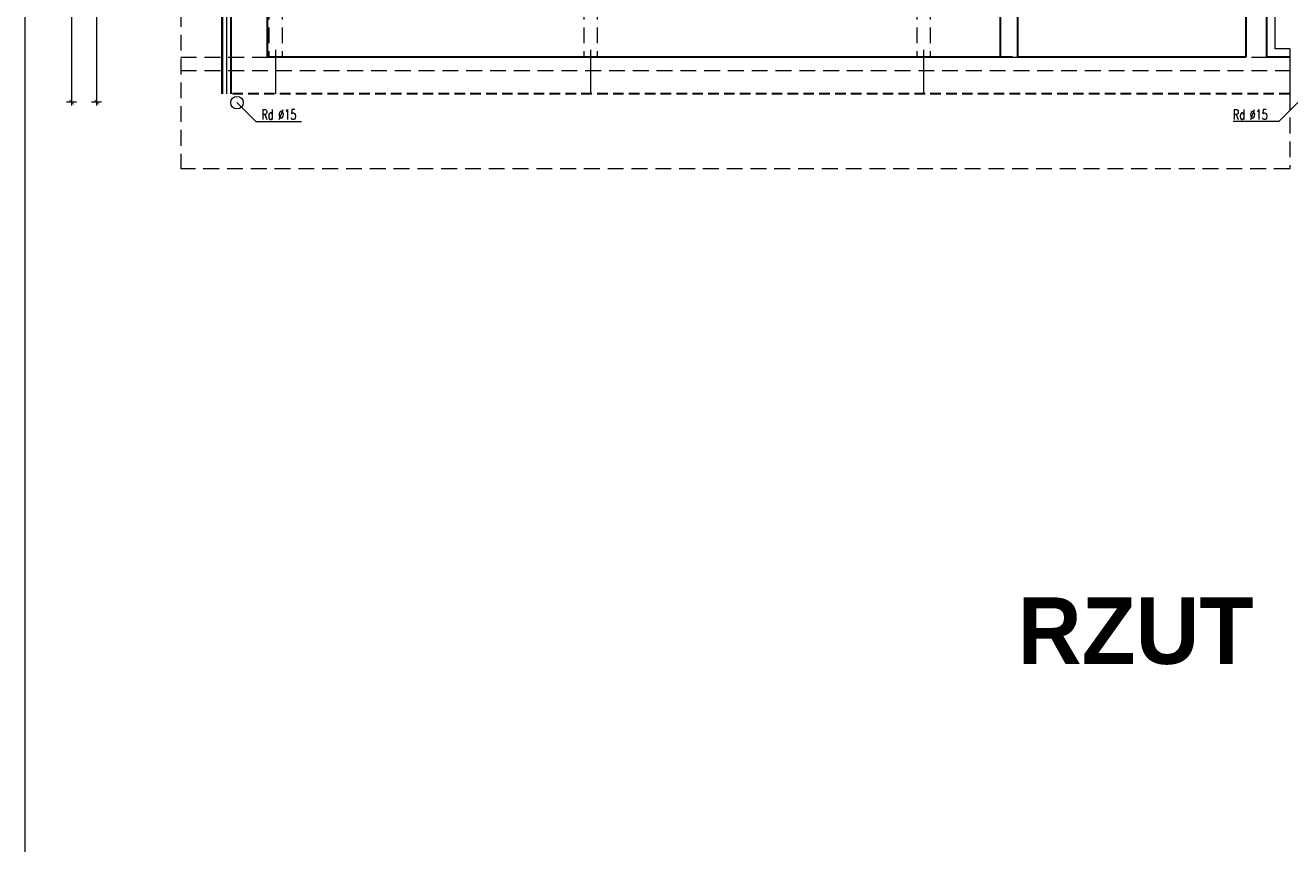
# Model space of a CAD drawing. Header units: millimetres. Extents: x 15214 to 140083, y -437840 to -79279.
# Tile 730 of 741: x 84699 to 86218, y -196533 to -195549. Entities that reach past the tile are written whole.
import ezdxf

# ---------------------------------------------------------------- set-up
doc = ezdxf.new("R2010")
doc.units = ezdxf.units.MM
doc.linetypes.add('DASHDOT', pattern=[25.4, 12.7, -6.35, 0, -6.35])
doc.linetypes.add('HIDDEN', pattern=[9.525, 6.35, -3.175])
doc.layers.get('0').update_dxf_attribs({"lineweight": 0})
for name, color, linetype, lineweight in [('! posadzki', 7, 'Continuous', 0), ('! tynk', 21, 'Continuous', 0), ('A_wymiary', 7, 'Continuous', 5), ('Istn-cienka', 4, 'Continuous', 9), ('Istn-sciany', 3, 'Continuous', 30), ('Istn-widok', 1, 'Continuous', 15), ('Ocieplenie', 4, 'ZIGZAG', 5), ('Opis', 8, 'Continuous', 13), ('Osie', 1, 'DASHDOT', 13)]:
    doc.layers.add(name, color=color, linetype=linetype, lineweight=lineweight)
doc.layers.add('Powierzchnia', color=140, linetype='Continuous', lineweight=5, plot=False)
doc.styles.add('ARCHETYP', font='romans.shx', dxfattribs={"height": 15})
doc.styles.add('SIMPLEX', font='simplex.shx', dxfattribs={"width": 0.77})
doc.styles.add('STYLE10', font='arialbd.ttf')
doc.linetypes.add('ZIGZAG', pattern='A,0.00254,-5.08,[131,ltypeshp.shx,S=5.08,R=0,X=-5.08,Y=0],-10.16,[131,ltypeshp.shx,S=5.08,R=180,X=5.08,Y=0],-5.08', length=20.32254)
doc.dimstyles.new('OL PB 100', dxfattribs={"dimscale": 4, "dimtxt": 2.5, "dimasz": 0.1, "dimexe": 10, "dimexo": 10, "dimgap": 0.5, "dimtad": 1, "dimdec": 1, "dimrnd": 0.5, "dimzin": 9, "dimdsep": 46, "dimtxsty": 'SIMPLEX', "dimblk": 'thick_MSz', "dimcen": 0.05, "dimdle": 8, "dimse1": 1, "dimse2": 1, "dimclrd": 256, "dimclre": 256, "dimclrt": 3, "dimadec": 1, "dimazin": 2, "dimtfac": 1, "dimtdec": 1, "dimtix": 1, "dimtofl": 0, "dimtmove": 2, "dimatfit": 3, "dimldrblk": 'thick_MSz', "dimfxl": 10, "dimfxlon": 1, "dimtolj": 1, "dimlwd": -1, "dimlwe": -1, "dimarcsym": 0})

# ---------------------------------------------------------------- blocks, each defined once
blk = doc.blocks.new('thick_MSz')
for p, q in [((-10, 0), (10, 0)), ((0, 15), (0, -15))]:
    blk.add_line(p, q)
at = {"const_width": 2, "elevation": 2}
blk.add_lwpolyline([(-7.1, -7.1), (7.1, 7.1)], dxfattribs=at)
blk = doc.blocks.new('*D1240')
at = {"layer": 'A_wymiary', "transparency": 16777216}
blk.add_line((84754.3, -194297), (84754.3, -195641.1), dxfattribs=at)
at = {"layer": 'DEFPOINTS', "color": 0, "transparency": 16777216}
for p in [(84934.3, -194296.6), (84754.3, -195641.5), (84934.3, -195641.5)]:
    blk.add_point(p, dxfattribs=at)
at = {"layer": 'A_wymiary', "transparency": 16777216, "xscale": 0.4, "yscale": 0.4, "zscale": 0.4}
for p, rotation in [((84754.3, -194296.6), 90), ((84754.3, -195641.5), 270)]:
    blk.add_blockref('thick_MSz', p, dxfattribs=dict(at, rotation=rotation))
at = {"layer": 'A_wymiary', "color": 3, "transparency": 16777216, "insert": (84747.3, -194969), "char_height": 10, "attachment_point": 5, "rotation": 90, "style": 'SIMPLEX'}
blk.add_mtext('\\A1;1345', dxfattribs=at)
blk = doc.blocks.new('*D1245')
at = {"layer": 'A_wymiary', "transparency": 16777216}
blk.add_line((84784.3, -195154), (84784.3, -195641.1), dxfattribs=at)
at = {"layer": 'DEFPOINTS', "color": 0, "transparency": 16777216}
for p in [(84934.3, -195153.6), (84784.3, -195641.5), (84934.3, -195641.5)]:
    blk.add_point(p, dxfattribs=at)
at = {"layer": 'A_wymiary', "transparency": 16777216, "xscale": 0.4, "yscale": 0.4, "zscale": 0.4}
for p, rotation in [((84784.3, -195153.6), 90), ((84784.3, -195641.5), 270)]:
    blk.add_blockref('thick_MSz', p, dxfattribs=dict(at, rotation=rotation))
at = {"layer": 'A_wymiary', "color": 3, "transparency": 16777216, "insert": (84777.3, -195397.5), "char_height": 10, "attachment_point": 5, "rotation": 90, "style": 'SIMPLEX'}
blk.add_mtext('\\A1;488', dxfattribs=at)

msp = doc.modelspace()

# ---------------------------------------------------------------- linework, layer by layer
at = {"layer": '! posadzki'}
msp.add_lwpolyline([(84698.63789, -193590.2672), (91276.88542, -193590.2672), (91276.88542, -199941.57368), (84698.63789, -199941.57368)], close=True, dxfattribs=at)
at = {"layer": '! tynk'}
for p, q in [((84934.2792, -195153.5883), (84934.2792, -195631.5883)), ((84935.2792, -195153.5883), (84935.2792, -195631.5883))]:
    msp.add_line(p, q, dxfattribs=at)
at = {"layer": 'Istn-cienka', "linetype": 'HIDDEN', "ltscale": 3}
for p, q in [((84991.2792, -194351.5883), (84991.2792, -195587.5883)), ((85007.2792, -194351.5883), (85007.2792, -195587.5883)), ((85369.2792, -194351.5883), (85369.2792, -195587.5883)), ((85385.2792, -194351.5883), (85385.2792, -195587.5883)), ((85769.2792, -194351.5883), (85769.2792, -195587.5883)), ((85785.2792, -194351.5883), (85785.2792, -195587.5883)), ((84885.2792, -195587.5883), (86217.2792, -195587.5883)), ((84885.2792, -195603.5883), (86217.2792, -195603.5883))]:
    msp.add_line(p, q, dxfattribs=at)
at = {"layer": 'Istn-sciany'}
for p, q in [((86164.2792, -194811.5883), (86164.2792, -195587.5883)), ((86189.2792, -194811.5883), (86189.2792, -195587.5883)), ((85869.2792, -195079.5883), (85869.2792, -195587.5883)), ((85890.2792, -195079.5883), (85890.2792, -195587.5883)), ((84945.2792, -195153.5883), (84945.2792, -195631.5883)), ((84989.2792, -195158.5883), (84989.2792, -195587.5883))]:
    msp.add_line(p, q, dxfattribs=at)
for points in [[(85884.2792, -195587.5883), (84989.2792, -195587.5883)], [(86164.2792, -195587.5883), (85890.2792, -195587.5883)], [(86217.2792, -195587.5883), (86189.2792, -195587.5883)]]:
    msp.add_lwpolyline(points, dxfattribs=at)
at = {"layer": 'Istn-sciany', "linetype": 'HIDDEN', "ltscale": 2}
msp.add_lwpolyline([(86217.2792, -195631.5883), (84945.2792, -195631.5883)], dxfattribs=at)
at = {"layer": 'Istn-widok', "linetype": 'HIDDEN', "ltscale": 3}
msp.add_line((84885.2792, -194217.5883), (84885.2792, -195721.5883), dxfattribs=at)
at = {"layer": 'Istn-widok'}
msp.add_line((86217.2792, -195577.5883), (86217.2792, -195631.5883), dxfattribs=at)
for points in [[(86199.2792, -194361.5883), (86199.2792, -195577.5883)], [(86217.2792, -195577.5883), (86199.2792, -195577.5883)], [(85884.2792, -195587.5883), (85890.2792, -195587.5883)]]:
    msp.add_lwpolyline(points, dxfattribs=at)
at = {"layer": 'Istn-widok', "linetype": 'HIDDEN', "ltscale": 3}
for points in [[(86217.2792, -195631.5883), (86217.2792, -195721.5883)], [(86217.2792, -195721.5883), (84885.2792, -195721.5883)]]:
    msp.add_lwpolyline(points, dxfattribs=at)
at = {"layer": 'Istn-widok'}
msp.add_circle((84952.7792, -195642.0883), 7.5, dxfattribs=at)
at = {"layer": 'Ocieplenie', "linetype": 'ZIGZAG', "ltscale": 0.75}
msp.add_line((84940.2792, -195153.5883), (84940.2792, -195631.5883), dxfattribs=at)
at = {"layer": 'Opis'}
for points in [[(84975.4164, -195664.7255), (84952.7792, -195642.0883)], [(86204.142, -195664.7255), (86226.7792, -195642.0883)], [(84975.4164, -195664.7255), (85030.30173, -195664.7255)], [(86204.142, -195664.7255), (86149.25667, -195664.7255)]]:
    msp.add_lwpolyline(points, dxfattribs=at)
at = {"layer": 'Osie', "ltscale": 5}
for p, q in [((84999.2792, -194307.5883), (84999.2792, -195631.5883)), ((85377.2792, -194307.5883), (85377.2792, -195631.5883)), ((85777.2792, -194307.5883), (85777.2792, -195631.5883))]:
    msp.add_line(p, q, dxfattribs=at)
at = {"layer": 'Powierzchnia'}
msp.add_lwpolyline([(85890.2792, -194951.5883), (86164.2792, -194951.5883), (86164.2792, -195587.5883), (85890.2792, -195587.5883)], close=True, dxfattribs=at)

# ---------------------------------------------------------------- texts
at = {"layer": 'Opis', "style": 'ARCHETYP', "width": 0.7}
for rotation, p in [(0.00000004, (84982.26205, -195662.55211)), (359.99999996, (86148.89635, -195662.55211))]:
    msp.add_text('Rd %%C15', height=12, rotation=rotation, dxfattribs=at).set_placement(p)
at = {"layer": 'Opis', "style": 'STYLE10', "width": 0.95}
msp.add_text('RZUT  PODDASZA', height=80, dxfattribs=at).set_placement((85890.54, -196316.60684))

# ---------------------------------------------------------------- dimensions: what is measured, and where the dimension line sits
at = {"layer": 'A_wymiary'}
for base, p1, picture, middle in [((84754.2792, -195641.50987), (84934.2792, -194296.5883), '*D1240', (84747.2792, -194969.04909)), ((84784.2792, -195641.50987), (84934.2792, -195153.5883), '*D1245', (84777.2792, -195397.54909))]:
    dim = msp.add_linear_dim(base=base, p1=p1, p2=(84934.2792, -195641.50987), angle=90, dimstyle='OL PB 100', dxfattribs=at)
    dim.commit()
    dim.dimension.update_dxf_attribs({"geometry": picture, "text_midpoint": middle})

doc.saveas('drawing.dxf')
